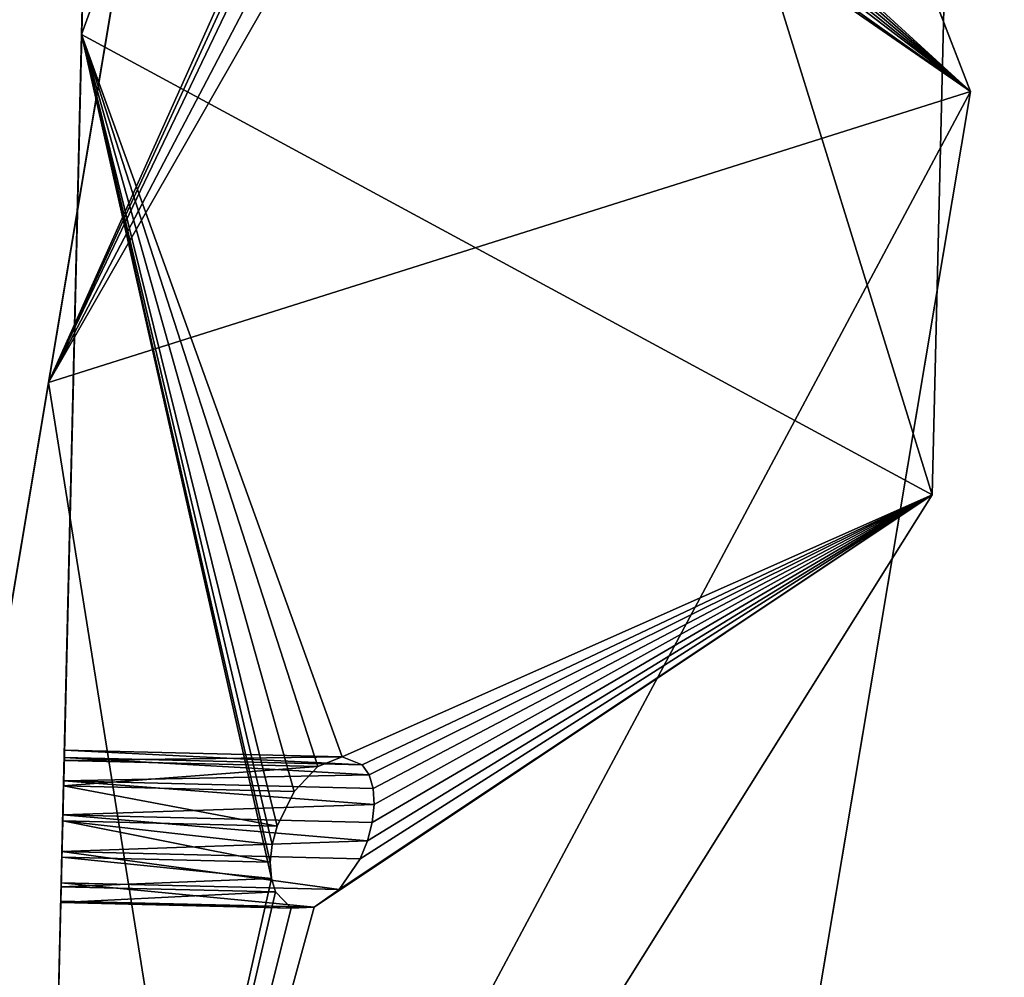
# Model space of a CAD drawing. Extents: x 5.2 to 19.2, y -23 to 23.
# Tile 606 of 656: x 18.848 to 19.226, y -16.972 to -16.604. Entities that reach past the tile are written whole.
import ezdxf

# ---------------------------------------------------------------- set-up
doc = ezdxf.new("R2010")
doc.units = 0
doc.header["$MEASUREMENT"] = 0
doc.layers.get('0').update_dxf_attribs({"linetype": 'CONTINUOUS'})

# ---------------------------------------------------------------- blocks, each defined once
blk = doc.blocks.new('LUXORA_OVAL_LED_37W_STL')
at = {"color": 0}
for p, q in [((18.87183, -16.6101, 0.51943), (18.90886, -15.07223, 4.14347)), ((18.87183, -16.6101, 0.51943), (18.90886, -15.07223, 4.14347)), ((19.19804, -16.78658, 1.12989), (19.22573, -15.63626, 3.84067)), ((19.19804, -16.78658, 1.12989), (19.22573, -15.63626, 3.84067)), ((18.89142, -15.79683, 4.45113), (18.85439, -17.3347, 0.82709)), ((18.89142, -15.79683, 4.45113), (18.85439, -17.3347, 0.82709)), ((18.72445, -17.54577, 0.51943), (18.97907, -16.02868, 4.14347)), ((18.72445, -17.54577, 0.51943), (18.97907, -16.02868, 4.14347)), ((18.8591, -16.74348, 4.45113), (18.97907, -16.02868, 4.14347)), ((18.8591, -16.74348, 4.45113), (18.97907, -16.02868, 4.14347)), ((18.97907, -16.02868, 4.14347), (19.2128, -16.63192, 3.84067)), ((18.97907, -16.02868, 4.14347), (19.2128, -16.63192, 3.84067)), ((18.87183, -16.6101, 0.51943), (18.85439, -17.3347, 0.82709)), ((18.87183, -16.6101, 0.51943), (18.85439, -17.3347, 0.82709)), ((19.19804, -16.78658, 1.12989), (18.87183, -16.6101, 0.51943)), ((19.19804, -16.78658, 1.12989), (18.87183, -16.6101, 0.51943)), ((19.2128, -16.63192, 3.84067), (18.8591, -16.74348, 4.45113)), ((19.2128, -16.63192, 3.84067), (18.8591, -16.74348, 4.45113)), ((19.02234, -17.7667, 1.12989), (19.2128, -16.63192, 3.84067)), ((19.02234, -17.7667, 1.12989), (19.2128, -16.63192, 3.84067)), ((18.8591, -16.74348, 4.45113), (18.60447, -18.26058, 0.82709)), ((18.8591, -16.74348, 4.45113), (18.60447, -18.26058, 0.82709)), ((18.85439, -17.3347, 0.82709), (19.19804, -16.78658, 1.12989)), ((18.85439, -17.3347, 0.82709), (19.19804, -16.78658, 1.12989)), ((18.86513, -16.88837, 0.79625), (18.86523, -16.88446, 0.80983)), ((18.86513, -16.88837, 0.79625), (18.86523, -16.88446, 0.80983)), ((18.86523, -16.88446, 0.80983), (18.86516, -16.88731, 0.82367)), ((18.86523, -16.88446, 0.80983), (18.86516, -16.88731, 0.82367)), ((18.86523, -16.88446, 0.80983), (18.9718, -16.88703, 0.80983)), ((18.86523, -16.88446, 0.80983), (18.9718, -16.88703, 0.80983)), ((18.8649, -16.89815, 0.78604), (18.86513, -16.88837, 0.79625)), ((18.8649, -16.89815, 0.78604), (18.86513, -16.88837, 0.79625)), ((18.86516, -16.88731, 0.82367), (18.86494, -16.89626, 0.8346)), ((18.86516, -16.88731, 0.82367), (18.86494, -16.89626, 0.8346)), ((18.86513, -16.88837, 0.79625), (18.96237, -16.89072, 0.79625)), ((18.86513, -16.88837, 0.79625), (18.96237, -16.89072, 0.79625)), ((18.86516, -16.88731, 0.82367), (18.98208, -16.89394, 0.82968)), ((18.86516, -16.88731, 0.82367), (18.98208, -16.89394, 0.82968)), ((18.86516, -16.88731, 0.82367), (18.97948, -16.89006, 0.82367)), ((18.86516, -16.88731, 0.82367), (18.97948, -16.89006, 0.82367)), ((18.9718, -16.88703, 0.80983), (18.96237, -16.89072, 0.79625)), ((18.9718, -16.88703, 0.80983), (18.96237, -16.89072, 0.79625)), ((18.97948, -16.89006, 0.82367), (18.9718, -16.88703, 0.80983)), ((18.97948, -16.89006, 0.82367), (18.9718, -16.88703, 0.80983)), ((18.96237, -16.89072, 0.79625), (18.95333, -16.90028, 0.78604)), ((18.96237, -16.89072, 0.79625), (18.95333, -16.90028, 0.78604)), ((18.98208, -16.89394, 0.82968), (18.97948, -16.89006, 0.82367)), ((18.98208, -16.89394, 0.82968), (18.97948, -16.89006, 0.82367)), ((18.86494, -16.89626, 0.8346), (18.86463, -16.90926, 0.84013)), ((18.86494, -16.89626, 0.8346), (18.86463, -16.90926, 0.84013)), ((18.86494, -16.89626, 0.8346), (18.98208, -16.89394, 0.82968)), ((18.86494, -16.89626, 0.8346), (18.98208, -16.89394, 0.82968)), ((18.98406, -16.9053, 0.83816), (18.86494, -16.89626, 0.8346)), ((18.86494, -16.89626, 0.8346), (18.98363, -16.89911, 0.8346)), ((18.98406, -16.9053, 0.83816), (18.86494, -16.89626, 0.8346)), ((18.86494, -16.89626, 0.8346), (18.98363, -16.89911, 0.8346)), ((18.98363, -16.89911, 0.8346), (18.98208, -16.89394, 0.82968)), ((18.98363, -16.89911, 0.8346), (18.98208, -16.89394, 0.82968)), ((18.86458, -16.91154, 0.78155), (18.8649, -16.89815, 0.78604)), ((18.86458, -16.91154, 0.78155), (18.8649, -16.89815, 0.78604)), ((18.8649, -16.89815, 0.78604), (18.95333, -16.90028, 0.78604)), ((18.8649, -16.89815, 0.78604), (18.95333, -16.90028, 0.78604)), ((18.98406, -16.9053, 0.83816), (18.98363, -16.89911, 0.8346)), ((18.98406, -16.9053, 0.83816), (18.98363, -16.89911, 0.8346)), ((18.95333, -16.90028, 0.78604), (18.94677, -16.91352, 0.78155)), ((18.95333, -16.90028, 0.78604), (18.94677, -16.91352, 0.78155)), ((18.98406, -16.9053, 0.83816), (18.86463, -16.90926, 0.84013)), ((18.98406, -16.9053, 0.83816), (18.86463, -16.90926, 0.84013)), ((18.98332, -16.91212, 0.84013), (18.98406, -16.9053, 0.83816)), ((18.98332, -16.91212, 0.84013), (18.98406, -16.9053, 0.83816)), ((18.86424, -16.92549, 0.78379), (18.86458, -16.91154, 0.78155)), ((18.86424, -16.92549, 0.78379), (18.86458, -16.91154, 0.78155)), ((18.86463, -16.90926, 0.84013), (18.86429, -16.92334, 0.83897)), ((18.86463, -16.90926, 0.84013), (18.86429, -16.92334, 0.83897)), ((18.86458, -16.91154, 0.78155), (18.94677, -16.91352, 0.78155)), ((18.94418, -16.92742, 0.78379), (18.86458, -16.91154, 0.78155)), ((18.94418, -16.92742, 0.78379), (18.86458, -16.91154, 0.78155)), ((18.94492, -16.92059, 0.78182), (18.86458, -16.91154, 0.78155)), ((18.94492, -16.92059, 0.78182), (18.86458, -16.91154, 0.78155)), ((18.86458, -16.91154, 0.78155), (18.94677, -16.91352, 0.78155)), ((18.98332, -16.91212, 0.84013), (18.86463, -16.90926, 0.84013)), ((18.98332, -16.91212, 0.84013), (18.86463, -16.90926, 0.84013)), ((18.98147, -16.91919, 0.8404), (18.86463, -16.90926, 0.84013)), ((18.98147, -16.91919, 0.8404), (18.86463, -16.90926, 0.84013)), ((18.94677, -16.91352, 0.78155), (18.94492, -16.92059, 0.78182)), ((18.94677, -16.91352, 0.78155), (18.94492, -16.92059, 0.78182)), ((18.98147, -16.91919, 0.8404), (18.98332, -16.91212, 0.84013)), ((18.98147, -16.91919, 0.8404), (18.98332, -16.91212, 0.84013)), ((18.98147, -16.91919, 0.8404), (18.86429, -16.92334, 0.83897)), ((18.98147, -16.91919, 0.8404), (18.86429, -16.92334, 0.83897)), ((18.94492, -16.92059, 0.78182), (18.94418, -16.92742, 0.78379)), ((18.94492, -16.92059, 0.78182), (18.94418, -16.92742, 0.78379)), ((18.97861, -16.9261, 0.83897), (18.98147, -16.91919, 0.8404)), ((18.97861, -16.9261, 0.83897), (18.98147, -16.91919, 0.8404)), ((18.86397, -16.9368, 0.79227), (18.86424, -16.92549, 0.78379)), ((18.86397, -16.9368, 0.79227), (18.86424, -16.92549, 0.78379)), ((18.86429, -16.92334, 0.83897), (18.864, -16.93528, 0.8314)), ((18.86429, -16.92334, 0.83897), (18.864, -16.93528, 0.8314)), ((18.94461, -16.9336, 0.78735), (18.86424, -16.92549, 0.78379)), ((18.94461, -16.9336, 0.78735), (18.86424, -16.92549, 0.78379)), ((18.94418, -16.92742, 0.78379), (18.86424, -16.92549, 0.78379)), ((18.94418, -16.92742, 0.78379), (18.86424, -16.92549, 0.78379)), ((18.97861, -16.9261, 0.83897), (18.86429, -16.92334, 0.83897)), ((18.97861, -16.9261, 0.83897), (18.86429, -16.92334, 0.83897)), ((18.97058, -16.93784, 0.8314), (18.97861, -16.9261, 0.83897)), ((18.97058, -16.93784, 0.8314), (18.97861, -16.9261, 0.83897)), ((18.94418, -16.92742, 0.78379), (18.94461, -16.9336, 0.78735)), ((18.94418, -16.92742, 0.78379), (18.94461, -16.9336, 0.78735)), ((18.94461, -16.9336, 0.78735), (18.86397, -16.9368, 0.79227)), ((18.94461, -16.9336, 0.78735), (18.86397, -16.9368, 0.79227)), ((18.94461, -16.9336, 0.78735), (18.94616, -16.93878, 0.79227)), ((18.94461, -16.9336, 0.78735), (18.94616, -16.93878, 0.79227)), ((18.86382, -16.94287, 0.80503), (18.86397, -16.9368, 0.79227)), ((18.86382, -16.94287, 0.80503), (18.86397, -16.9368, 0.79227)), ((18.864, -16.93528, 0.8314), (18.86383, -16.94232, 0.81915)), ((18.864, -16.93528, 0.8314), (18.86383, -16.94232, 0.81915)), ((18.94616, -16.93878, 0.79227), (18.86397, -16.9368, 0.79227)), ((18.94616, -16.93878, 0.79227), (18.86397, -16.9368, 0.79227)), ((18.97058, -16.93784, 0.8314), (18.864, -16.93528, 0.8314)), ((18.97058, -16.93784, 0.8314), (18.864, -16.93528, 0.8314)), ((18.96107, -16.94466, 0.81915), (18.97058, -16.93784, 0.8314)), ((18.96107, -16.94466, 0.81915), (18.97058, -16.93784, 0.8314)), ((18.94616, -16.93878, 0.79227), (18.95226, -16.945, 0.80503)), ((18.94616, -16.93878, 0.79227), (18.95226, -16.945, 0.80503)), ((18.86383, -16.94232, 0.81915), (18.86382, -16.94287, 0.80503)), ((18.86383, -16.94232, 0.81915), (18.86382, -16.94287, 0.80503)), ((18.95226, -16.945, 0.80503), (18.86382, -16.94287, 0.80503)), ((18.95226, -16.945, 0.80503), (18.86382, -16.94287, 0.80503)), ((18.96107, -16.94466, 0.81915), (18.86383, -16.94232, 0.81915)), ((18.96107, -16.94466, 0.81915), (18.86383, -16.94232, 0.81915)), ((18.95226, -16.945, 0.80503), (18.96107, -16.94466, 0.81915)), ((18.95226, -16.945, 0.80503), (18.96107, -16.94466, 0.81915))]:
    blk.add_line(p, q, dxfattribs=at)
mesh = blk.add_polyface(dxfattribs=at)
corners = [(5.68976, -17.26589, 4.18098), (5.57647, 16.04331, 4.18098), (5.57647, -16.04331, 4.18098), (5.68976, 17.26589, 4.18098), (6.02576, -18.44684, 4.18098), (6.02576, 18.44684, 4.18098), (6.57305, -19.54595, 4.18098), (6.57305, 19.54595, 4.18098), (7.15127, -16.04331, 4.18098), (7.31298, -20.52577, 4.18098), (7.26225, -17.09924, 4.18098), (7.59035, -18.10902, 4.18098), (8.22035, -21.35295, 4.18098), (8.12122, -19.02851, 4.18098), (8.83167, -19.81755, 4.18098), (9.26427, -21.99931, 4.18098), (9.69064, -20.44162, 4.18098), (10.40918, -22.44286, 4.18098), (10.66059, -20.87348, 4.18098), (11.6161, -22.66847, 4.18098), (11.69914, -21.09423, 4.18098), (12.84392, -22.66847, 4.18098), (12.76088, -21.09423, 4.18098), (13.79943, -20.87348, 4.18098), (14.05084, -22.44286, 4.18098), (14.76938, -20.44162, 4.18098), (15.19575, -21.99931, 4.18098), (15.62835, -19.81755, 4.18098), (16.23966, -21.35295, 4.18098), (16.3388, -19.02851, 4.18098), (17.14704, -20.52577, 4.18098), (16.86967, -18.10902, 4.18098), (17.19777, -17.09924, 4.18098), (17.88697, -19.54595, 4.18098), (17.30875, -16.04331, 4.18098), (17.30875, 16.04331, 4.18098), (7.15127, 16.04331, 4.18098), (7.31298, 20.52577, 4.18098), (7.26225, 17.09924, 4.18098), (7.59035, 18.10902, 4.18098), (8.22035, 21.35295, 4.18098), (8.12122, 19.02851, 4.18098), (8.83167, 19.81755, 4.18098), (9.26427, 21.99931, 4.18098), (9.69064, 20.44162, 4.18098), (10.40918, 22.44286, 4.18098), (10.66059, 20.87348, 4.18098), (11.6161, 22.66847, 4.18098), (11.69914, 21.09423, 4.18098), (12.84392, 22.66847, 4.18098), (12.76088, 21.09423, 4.18098), (13.79943, 20.87348, 4.18098), (14.05084, 22.44286, 4.18098), (14.76938, 20.44162, 4.18098), (15.19575, 21.99931, 4.18098), (15.62835, 19.81755, 4.18098), (16.23966, 21.35295, 4.18098), (16.3388, 19.02851, 4.18098), (17.14704, 20.52577, 4.18098), (16.86967, 18.10902, 4.18098), (17.19777, 17.09924, 4.18098), (17.88697, 19.54595, 4.18098), (18.43425, -18.44684, 4.18098), (18.43425, 18.44684, 4.18098), (18.77026, -17.26589, 4.18098), (18.77026, 17.26589, 4.18098), (18.88355, -16.04331, 4.18098), (18.88355, 16.04331, 4.18098)]
mesh.append_faces([[corners[k] for k in face] for face in [(0, 1, 2), (65, 66, 67)]], dxfattribs={"vtx0": -1, "color": 0})
mesh.append_faces([[corners[k] for k in face] for face in [(1, 0, 3), (3, 4, 5), (5, 6, 7), (8, 9, 10), (10, 9, 11), (11, 12, 13), (13, 12, 14), (14, 15, 16), (16, 17, 18), (18, 19, 20), (20, 21, 22), (22, 21, 23), (23, 24, 25), (25, 26, 27), (27, 28, 29), (29, 30, 31), (31, 30, 32), (32, 33, 34), (34, 33, 35), (7, 36, 37), (36, 7, 8), (37, 39, 40), (40, 42, 43), (43, 44, 45), (45, 46, 47), (47, 48, 49), (49, 51, 52), (52, 53, 54), (54, 55, 56), (56, 57, 58), (58, 60, 61), (61, 62, 63), (63, 64, 65)]], dxfattribs={"vtx0": -1, "vtx1": -1, "color": 0})
mesh.append_faces([[corners[k] for k in face] for face in [(7, 6, 8), (61, 35, 33)]], dxfattribs={"vtx0": -1, "vtx1": -1, "vtx2": -1, "color": 0})
mesh.append_faces([[corners[k] for k in face] for face in [(3, 0, 4), (5, 4, 6), (8, 6, 9), (11, 9, 12), (14, 12, 15), (16, 15, 17), (18, 17, 19), (20, 19, 21), (23, 21, 24), (25, 24, 26), (27, 26, 28), (29, 28, 30), (32, 30, 33), (37, 36, 38), (37, 38, 39), (40, 39, 41), (40, 41, 42), (43, 42, 44), (45, 44, 46), (47, 46, 48), (49, 48, 50), (49, 50, 51), (52, 51, 53), (54, 53, 55), (56, 55, 57), (58, 57, 59), (58, 59, 60), (61, 60, 35), (61, 33, 62), (63, 62, 64), (65, 64, 66)]], dxfattribs={"vtx0": -1, "vtx2": -1, "color": 0})
mesh = blk.add_polyface(dxfattribs=at)
corners = [(5.68976, 17.26589, 4.14161), (5.57647, -16.04331, 4.14161), (5.57647, 16.04331, 4.14161), (5.68976, -17.26589, 4.14161), (6.02576, 18.44684, 4.14161), (6.02576, -18.44684, 4.14161), (6.57305, 19.54595, 4.14161), (6.57305, -19.54595, 4.14161), (7.15127, 16.04331, 4.14161), (7.31298, 20.52577, 4.14161), (7.26225, 17.09924, 4.14161), (7.59035, 18.10902, 4.14161), (8.22035, 21.35295, 4.14161), (8.12122, 19.02851, 4.14161), (8.83167, 19.81755, 4.14161), (9.26427, 21.99931, 4.14161), (9.69064, 20.44162, 4.14161), (10.40918, 22.44286, 4.14161), (10.66059, 20.87348, 4.14161), (11.6161, 22.66847, 4.14161), (11.69914, 21.09423, 4.14161), (12.84392, 22.66847, 4.14161), (12.76088, 21.09423, 4.14161), (13.79943, 20.87348, 4.14161), (14.05084, 22.44286, 4.14161), (14.76938, 20.44162, 4.14161), (15.19575, 21.99931, 4.14161), (15.62835, 19.81755, 4.14161), (16.23966, 21.35295, 4.14161), (16.3388, 19.02851, 4.14161), (17.14704, 20.52577, 4.14161), (16.86967, 18.10902, 4.14161), (17.19777, 17.09924, 4.14161), (17.88697, 19.54595, 4.14161), (17.30875, 16.04331, 4.14161), (17.30875, -16.04331, 4.14161), (7.15127, -16.04331, 4.14161), (7.31298, -20.52577, 4.14161), (7.26225, -17.09924, 4.14161), (7.59035, -18.10902, 4.14161), (8.22035, -21.35295, 4.14161), (8.12122, -19.02851, 4.14161), (8.83167, -19.81755, 4.14161), (9.26427, -21.99931, 4.14161), (9.69064, -20.44162, 4.14161), (10.40918, -22.44286, 4.14161), (10.66059, -20.87348, 4.14161), (11.6161, -22.66847, 4.14161), (11.69914, -21.09423, 4.14161), (12.84392, -22.66847, 4.14161), (12.76088, -21.09423, 4.14161), (13.79943, -20.87348, 4.14161), (14.05084, -22.44286, 4.14161), (14.76938, -20.44162, 4.14161), (15.19575, -21.99931, 4.14161), (15.62835, -19.81755, 4.14161), (16.23966, -21.35295, 4.14161), (16.3388, -19.02851, 4.14161), (17.14704, -20.52577, 4.14161), (16.86967, -18.10902, 4.14161), (17.19777, -17.09924, 4.14161), (17.88697, -19.54595, 4.14161), (18.43425, 18.44684, 4.14161), (18.43425, -18.44684, 4.14161), (18.77026, 17.26589, 4.14161), (18.77026, -17.26589, 4.14161), (18.88355, 16.04331, 4.14161), (18.88355, -16.04331, 4.14161)]
mesh.append_faces([[corners[k] for k in face] for face in [(0, 1, 2), (65, 66, 67)]], dxfattribs={"vtx0": -1, "color": 0})
mesh.append_faces([[corners[k] for k in face] for face in [(1, 0, 3), (3, 4, 5), (5, 6, 7), (8, 9, 10), (10, 9, 11), (11, 12, 13), (13, 12, 14), (14, 15, 16), (16, 17, 18), (18, 19, 20), (20, 21, 22), (22, 21, 23), (23, 24, 25), (25, 26, 27), (27, 28, 29), (29, 30, 31), (31, 30, 32), (32, 33, 34), (34, 33, 35), (7, 36, 37), (36, 7, 8), (37, 39, 40), (40, 42, 43), (43, 44, 45), (45, 46, 47), (47, 48, 49), (49, 51, 52), (52, 53, 54), (54, 55, 56), (56, 57, 58), (58, 60, 61), (61, 62, 63), (63, 64, 65)]], dxfattribs={"vtx0": -1, "vtx1": -1, "color": 0})
mesh.append_faces([[corners[k] for k in face] for face in [(7, 6, 8), (61, 35, 33)]], dxfattribs={"vtx0": -1, "vtx1": -1, "vtx2": -1, "color": 0})
mesh.append_faces([[corners[k] for k in face] for face in [(3, 0, 4), (5, 4, 6), (8, 6, 9), (11, 9, 12), (14, 12, 15), (16, 15, 17), (18, 17, 19), (20, 19, 21), (23, 21, 24), (25, 24, 26), (27, 26, 28), (29, 28, 30), (32, 30, 33), (37, 36, 38), (37, 38, 39), (40, 39, 41), (40, 41, 42), (43, 42, 44), (45, 44, 46), (47, 46, 48), (49, 48, 50), (49, 50, 51), (52, 51, 53), (54, 53, 55), (56, 55, 57), (58, 57, 59), (58, 59, 60), (61, 60, 35), (61, 33, 62), (63, 62, 64), (65, 64, 66)]], dxfattribs={"vtx0": -1, "vtx2": -1, "color": 0})
mesh = blk.add_polyface(dxfattribs=at)
corners = [(5.68976, -17.26589, 0.83452), (5.57647, 16.04331, 0.83452), (5.57647, -16.04331, 0.83452), (5.68976, 17.26589, 0.83452), (6.02576, -18.44684, 0.83452), (6.02576, 18.44684, 0.83452), (6.57305, -19.54595, 0.83452), (6.57305, 19.54595, 0.83452), (7.15127, -16.04331, 0.83452), (7.31298, -20.52577, 0.83452), (7.26225, -17.09924, 0.83452), (7.59035, -18.10902, 0.83452), (8.22035, -21.35295, 0.83452), (8.12122, -19.02851, 0.83452), (8.83167, -19.81755, 0.83452), (9.26427, -21.99931, 0.83452), (9.69064, -20.44162, 0.83452), (10.40918, -22.44286, 0.83452), (10.66059, -20.87348, 0.83452), (11.6161, -22.66847, 0.83452), (11.69914, -21.09423, 0.83452), (12.84392, -22.66847, 0.83452), (12.76088, -21.09423, 0.83452), (13.79943, -20.87348, 0.83452), (14.05084, -22.44286, 0.83452), (14.76938, -20.44162, 0.83452), (15.19575, -21.99931, 0.83452), (15.62835, -19.81755, 0.83452), (16.23966, -21.35295, 0.83452), (16.3388, -19.02851, 0.83452), (17.14704, -20.52577, 0.83452), (16.86967, -18.10902, 0.83452), (17.19777, -17.09924, 0.83452), (17.88697, -19.54595, 0.83452), (17.30875, -16.04331, 0.83452), (17.30875, 16.04331, 0.83452), (7.15127, 16.04331, 0.83452), (7.31298, 20.52577, 0.83452), (7.26225, 17.09924, 0.83452), (7.59035, 18.10902, 0.83452), (8.22035, 21.35295, 0.83452), (8.12122, 19.02851, 0.83452), (8.83167, 19.81755, 0.83452), (9.26427, 21.99931, 0.83452), (9.69064, 20.44162, 0.83452), (10.40918, 22.44286, 0.83452), (10.66059, 20.87348, 0.83452), (11.6161, 22.66847, 0.83452), (11.69914, 21.09423, 0.83452), (12.84392, 22.66847, 0.83452), (12.76088, 21.09423, 0.83452), (13.79943, 20.87348, 0.83452), (14.05084, 22.44286, 0.83452), (14.76938, 20.44162, 0.83452), (15.19575, 21.99931, 0.83452), (15.62835, 19.81755, 0.83452), (16.23966, 21.35295, 0.83452), (16.3388, 19.02851, 0.83452), (17.14704, 20.52577, 0.83452), (16.86967, 18.10902, 0.83452), (17.19777, 17.09924, 0.83452), (17.88697, 19.54595, 0.83452), (18.43425, -18.44684, 0.83452), (18.43425, 18.44684, 0.83452), (18.77026, -17.26589, 0.83452), (18.77026, 17.26589, 0.83452), (18.88355, -16.04331, 0.83452), (18.88355, 16.04331, 0.83452)]
mesh.append_faces([[corners[k] for k in face] for face in [(0, 1, 2), (65, 66, 67)]], dxfattribs={"vtx0": -1, "color": 0})
mesh.append_faces([[corners[k] for k in face] for face in [(1, 0, 3), (3, 4, 5), (5, 6, 7), (8, 9, 10), (10, 9, 11), (11, 12, 13), (13, 12, 14), (14, 15, 16), (16, 17, 18), (18, 19, 20), (20, 21, 22), (22, 21, 23), (23, 24, 25), (25, 26, 27), (27, 28, 29), (29, 30, 31), (31, 30, 32), (32, 33, 34), (34, 33, 35), (7, 36, 37), (36, 7, 8), (37, 39, 40), (40, 42, 43), (43, 44, 45), (45, 46, 47), (47, 48, 49), (49, 51, 52), (52, 53, 54), (54, 55, 56), (56, 57, 58), (58, 60, 61), (61, 62, 63), (63, 64, 65)]], dxfattribs={"vtx0": -1, "vtx1": -1, "color": 0})
mesh.append_faces([[corners[k] for k in face] for face in [(7, 6, 8), (61, 35, 33)]], dxfattribs={"vtx0": -1, "vtx1": -1, "vtx2": -1, "color": 0})
mesh.append_faces([[corners[k] for k in face] for face in [(3, 0, 4), (5, 4, 6), (8, 6, 9), (11, 9, 12), (14, 12, 15), (16, 15, 17), (18, 17, 19), (20, 19, 21), (23, 21, 24), (25, 24, 26), (27, 26, 28), (29, 28, 30), (32, 30, 33), (37, 36, 38), (37, 38, 39), (40, 39, 41), (40, 41, 42), (43, 42, 44), (45, 44, 46), (47, 46, 48), (49, 48, 50), (49, 50, 51), (52, 51, 53), (54, 53, 55), (56, 55, 57), (58, 57, 59), (58, 59, 60), (61, 60, 35), (61, 33, 62), (63, 62, 64), (65, 64, 66)]], dxfattribs={"vtx0": -1, "vtx2": -1, "color": 0})
mesh = blk.add_polyface(dxfattribs=at)
corners = [(5.68976, 17.26589, 0.79515), (5.57647, -16.04331, 0.79515), (5.57647, 16.04331, 0.79515), (5.68976, -17.26589, 0.79515), (6.02576, 18.44684, 0.79515), (6.02576, -18.44684, 0.79515), (6.57305, 19.54595, 0.79515), (6.57305, -19.54595, 0.79515), (7.15127, 16.04331, 0.79515), (7.31298, 20.52577, 0.79515), (7.26225, 17.09924, 0.79515), (7.59035, 18.10902, 0.79515), (8.22035, 21.35295, 0.79515), (8.12122, 19.02851, 0.79515), (8.83167, 19.81755, 0.79515), (9.26427, 21.99931, 0.79515), (9.69064, 20.44162, 0.79515), (10.40918, 22.44286, 0.79515), (10.66059, 20.87348, 0.79515), (11.6161, 22.66847, 0.79515), (11.69914, 21.09423, 0.79515), (12.84392, 22.66847, 0.79515), (12.76088, 21.09423, 0.79515), (13.79943, 20.87348, 0.79515), (14.05084, 22.44286, 0.79515), (14.76938, 20.44162, 0.79515), (15.19575, 21.99931, 0.79515), (15.62835, 19.81755, 0.79515), (16.23966, 21.35295, 0.79515), (16.3388, 19.02851, 0.79515), (17.14704, 20.52577, 0.79515), (16.86967, 18.10902, 0.79515), (17.19777, 17.09924, 0.79515), (17.88697, 19.54595, 0.79515), (17.30875, 16.04331, 0.79515), (17.30875, -16.04331, 0.79515), (7.15127, -16.04331, 0.79515), (7.31298, -20.52577, 0.79515), (7.26225, -17.09924, 0.79515), (7.59035, -18.10902, 0.79515), (8.22035, -21.35295, 0.79515), (8.12122, -19.02851, 0.79515), (8.83167, -19.81755, 0.79515), (9.26427, -21.99931, 0.79515), (9.69064, -20.44162, 0.79515), (10.40918, -22.44286, 0.79515), (10.66059, -20.87348, 0.79515), (11.6161, -22.66847, 0.79515), (11.69914, -21.09423, 0.79515), (12.84392, -22.66847, 0.79515), (12.76088, -21.09423, 0.79515), (13.79943, -20.87348, 0.79515), (14.05084, -22.44286, 0.79515), (14.76938, -20.44162, 0.79515), (15.19575, -21.99931, 0.79515), (15.62835, -19.81755, 0.79515), (16.23966, -21.35295, 0.79515), (16.3388, -19.02851, 0.79515), (17.14704, -20.52577, 0.79515), (16.86967, -18.10902, 0.79515), (17.19777, -17.09924, 0.79515), (17.88697, -19.54595, 0.79515), (18.43425, 18.44684, 0.79515), (18.43425, -18.44684, 0.79515), (18.77026, 17.26589, 0.79515), (18.77026, -17.26589, 0.79515), (18.88355, 16.04331, 0.79515), (18.88355, -16.04331, 0.79515)]
mesh.append_faces([[corners[k] for k in face] for face in [(0, 1, 2), (65, 66, 67)]], dxfattribs={"vtx0": -1, "color": 0})
mesh.append_faces([[corners[k] for k in face] for face in [(1, 0, 3), (3, 4, 5), (5, 6, 7), (8, 9, 10), (10, 9, 11), (11, 12, 13), (13, 12, 14), (14, 15, 16), (16, 17, 18), (18, 19, 20), (20, 21, 22), (22, 21, 23), (23, 24, 25), (25, 26, 27), (27, 28, 29), (29, 30, 31), (31, 30, 32), (32, 33, 34), (34, 33, 35), (7, 36, 37), (36, 7, 8), (37, 39, 40), (40, 42, 43), (43, 44, 45), (45, 46, 47), (47, 48, 49), (49, 51, 52), (52, 53, 54), (54, 55, 56), (56, 57, 58), (58, 60, 61), (61, 62, 63), (63, 64, 65)]], dxfattribs={"vtx0": -1, "vtx1": -1, "color": 0})
mesh.append_faces([[corners[k] for k in face] for face in [(7, 6, 8), (61, 35, 33)]], dxfattribs={"vtx0": -1, "vtx1": -1, "vtx2": -1, "color": 0})
mesh.append_faces([[corners[k] for k in face] for face in [(3, 0, 4), (5, 4, 6), (8, 6, 9), (11, 9, 12), (14, 12, 15), (16, 15, 17), (18, 17, 19), (20, 19, 21), (23, 21, 24), (25, 24, 26), (27, 26, 28), (29, 28, 30), (32, 30, 33), (37, 36, 38), (37, 38, 39), (40, 39, 41), (40, 41, 42), (43, 42, 44), (45, 44, 46), (47, 46, 48), (49, 48, 50), (49, 50, 51), (52, 51, 53), (54, 53, 55), (56, 55, 57), (58, 57, 59), (58, 59, 60), (61, 60, 35), (61, 33, 62), (63, 62, 64), (65, 64, 66)]], dxfattribs={"vtx0": -1, "vtx2": -1, "color": 0})
mesh = blk.add_polyface(dxfattribs=at)
corners = [(18.89142, -15.79683, 4.45113), (18.89805, -15.52134, 4.16776), (18.89804, -15.52189, 4.15364), (18.89822, -15.51429, 4.18001), (18.89851, -15.50236, 4.18758), (18.89885, -15.48828, 4.18873), (18.90886, -15.07223, 4.14347), (18.89916, -15.47527, 4.18321), (18.89937, -15.46632, 4.17228), (18.89944, -15.46347, 4.15843), (18.85439, -17.3347, 0.82709), (18.86383, -16.94232, 0.81915), (18.86382, -16.94287, 0.80503), (18.864, -16.93528, 0.8314), (18.86429, -16.92334, 0.83897), (18.86463, -16.90926, 0.84013), (18.86494, -16.89626, 0.8346), (18.86516, -16.88731, 0.82367), (18.86523, -16.88446, 0.80983), (18.87183, -16.6101, 0.51943), (18.89818, -15.51581, 4.14088), (18.89845, -15.5045, 4.1324), (18.89879, -15.49056, 4.13015), (18.89911, -15.47716, 4.13465), (18.89935, -15.46739, 4.14485), (18.86397, -16.9368, 0.79227), (18.86424, -16.92549, 0.78379), (18.86458, -16.91154, 0.78155), (18.8649, -16.89815, 0.78604), (18.86513, -16.88837, 0.79625)]
mesh.append_faces([[corners[k] for k in face] for face in [(1, 0, 3), (3, 0, 4), (4, 0, 5), (5, 6, 7), (7, 6, 8), (8, 6, 9), (11, 0, 13), (13, 0, 14), (14, 0, 15), (15, 0, 16), (16, 0, 17), (17, 0, 18), (19, 22, 6), (20, 0, 2), (10, 25, 19), (25, 10, 12)]], dxfattribs={"vtx0": -1, "vtx1": -1, "color": 0})
mesh.append_faces([[corners[k] for k in face] for face in [(18, 0, 19), (19, 0, 20)]], dxfattribs={"vtx0": -1, "vtx1": -1, "vtx2": -1, "color": 0})
mesh.append_faces([[corners[k] for k in face] for face in [(0, 1, 2), (5, 0, 6), (10, 11, 12), (11, 10, 0), (19, 20, 21), (19, 21, 22), (6, 22, 23), (6, 23, 24), (6, 24, 9), (19, 25, 26), (19, 26, 27), (19, 27, 28), (19, 28, 29), (19, 29, 18)]], dxfattribs={"vtx0": -1, "vtx2": -1, "color": 0})
mesh = blk.add_polyface(dxfattribs=at)
corners = [(18.87183, -16.6101, 0.51943), (19.22573, -15.63626, 3.84067), (19.19804, -16.78658, 1.12989), (18.90886, -15.07223, 4.14347)]
mesh.append_faces([[corners[k] for k in face] for face in [(0, 1, 2), (1, 0, 3)]], dxfattribs={"vtx0": -1, "color": 0})
mesh = blk.add_polyface(dxfattribs=at)
corners = [(19.19804, -16.78658, 1.12989), (18.89142, -15.79683, 4.45113), (18.85439, -17.3347, 0.82709), (19.22573, -15.63626, 3.84067)]
mesh.append_faces([[corners[k] for k in face] for face in [(0, 1, 2), (1, 0, 3)]], dxfattribs={"vtx0": -1, "color": 0})
mesh = blk.add_polyface(dxfattribs=at)
corners = [(18.8591, -16.74348, 4.45113), (18.90471, -16.47171, 4.16776), (18.90462, -16.47225, 4.15364), (18.90588, -16.46476, 4.18001), (18.90786, -16.45299, 4.18758), (18.91019, -16.4391, 4.18873), (18.97907, -16.02868, 4.14347), (18.91234, -16.42627, 4.18321), (18.91382, -16.41744, 4.17228), (18.91429, -16.41463, 4.15843), (18.60447, -18.26058, 0.82709), (18.66944, -17.8735, 0.81915), (18.66935, -17.87405, 0.80503), (18.67061, -17.86655, 0.8314), (18.67258, -17.85478, 0.83897), (18.67491, -17.84089, 0.84013), (18.67707, -17.82806, 0.8346), (18.67855, -17.81923, 0.82367), (18.67902, -17.81642, 0.80983), (18.72445, -17.54577, 0.51943), (18.90563, -16.46626, 4.14088), (18.9075, -16.45511, 4.1324), (18.90981, -16.44135, 4.13015), (18.91203, -16.42813, 4.13465), (18.91365, -16.41849, 4.14485), (18.67035, -17.86806, 0.79227), (18.67222, -17.8569, 0.78379), (18.67454, -17.84314, 0.78155), (18.67675, -17.82993, 0.78604), (18.67837, -17.82028, 0.79625)]
mesh.append_faces([[corners[k] for k in face] for face in [(1, 0, 3), (3, 0, 4), (4, 0, 5), (5, 6, 7), (7, 6, 8), (8, 6, 9), (11, 0, 13), (13, 0, 14), (14, 0, 15), (15, 0, 16), (16, 0, 17), (17, 0, 18), (19, 22, 6), (20, 0, 2), (10, 25, 19), (25, 10, 12)]], dxfattribs={"vtx0": -1, "vtx1": -1, "color": 0})
mesh.append_faces([[corners[k] for k in face] for face in [(18, 0, 19), (19, 0, 20)]], dxfattribs={"vtx0": -1, "vtx1": -1, "vtx2": -1, "color": 0})
mesh.append_faces([[corners[k] for k in face] for face in [(0, 1, 2), (5, 0, 6), (10, 11, 12), (11, 10, 0), (19, 20, 21), (19, 21, 22), (6, 22, 23), (6, 23, 24), (6, 24, 9), (19, 25, 26), (19, 26, 27), (19, 27, 28), (19, 28, 29), (19, 29, 18)]], dxfattribs={"vtx0": -1, "vtx2": -1, "color": 0})
mesh = blk.add_polyface(dxfattribs=at)
corners = [(18.72445, -17.54577, 0.51943), (19.2128, -16.63192, 3.84067), (19.02234, -17.7667, 1.12989), (18.97907, -16.02868, 4.14347)]
mesh.append_faces([[corners[k] for k in face] for face in [(0, 1, 2), (1, 0, 3)]], dxfattribs={"vtx0": -1, "color": 0})
mesh = blk.add_polyface(dxfattribs=at)
corners = [(19.2128, -16.63192, 3.84067), (19.02106, -16.48564, 4.14088), (19.0139, -16.49059, 4.15364), (19.02356, -16.48084, 4.13595), (19.02515, -16.47485, 4.1324), (19.02572, -16.46801, 4.13043), (19.02524, -16.46072, 4.13015), (18.97907, -16.02868, 4.14347), (19.0213, -16.44647, 4.13465), (19.01424, -16.43538, 4.14485), (19.00567, -16.42997, 4.15843), (18.8591, -16.74348, 4.45113), (18.98961, -16.45243, 4.18873), (18.9901, -16.45972, 4.18901), (18.9916, -16.46704, 4.18758), (18.99726, -16.4801, 4.18001), (19.00531, -16.48859, 4.16776), (18.99018, -16.44559, 4.18676), (18.99177, -16.4396, 4.18321), (18.99428, -16.43481, 4.17829), (18.99756, -16.43149, 4.17228)]
mesh.append_faces([[corners[k] for k in face] for face in [(1, 0, 3), (3, 0, 4), (4, 0, 5), (5, 0, 6), (6, 7, 8), (8, 7, 9), (9, 7, 10), (11, 12, 7), (12, 11, 13), (13, 11, 14), (14, 11, 15), (15, 11, 16), (16, 0, 2)]], dxfattribs={"vtx0": -1, "vtx1": -1, "color": 0})
mesh.append_faces([[corners[k] for k in face] for face in [(0, 1, 2), (6, 0, 7), (16, 11, 0), (7, 12, 17), (7, 17, 18), (7, 18, 19), (7, 19, 20), (7, 20, 10)]], dxfattribs={"vtx0": -1, "vtx2": -1, "color": 0})
mesh = blk.add_polyface(dxfattribs=at)
corners = [(18.88355, -16.04331, 4.14161), (18.77026, -17.26589, 4.18098), (18.77026, -17.26589, 4.14161), (18.88355, -16.04331, 4.18098)]
mesh.append_faces([[corners[k] for k in face] for face in [(0, 1, 2), (1, 0, 3)]], dxfattribs={"vtx0": -1, "color": 0})
mesh = blk.add_polyface(dxfattribs=at)
corners = [(18.88355, -16.04331, 0.79515), (18.77026, -17.26589, 0.83452), (18.77026, -17.26589, 0.79515), (18.88355, -16.04331, 0.83452)]
mesh.append_faces([[corners[k] for k in face] for face in [(0, 1, 2), (1, 0, 3)]], dxfattribs={"vtx0": -1, "color": 0})
mesh = blk.add_polyface(dxfattribs=at)
corners = [(18.85439, -17.3347, 0.82709), (18.94616, -16.93878, 0.79227), (18.95226, -16.945, 0.80503), (18.94461, -16.9336, 0.78735), (18.87183, -16.6101, 0.51943), (18.94418, -16.92742, 0.78379), (18.94492, -16.92059, 0.78182), (18.94677, -16.91352, 0.78155), (18.95333, -16.90028, 0.78604), (18.96237, -16.89072, 0.79625), (18.9718, -16.88703, 0.80983), (19.19804, -16.78658, 1.12989), (18.96107, -16.94466, 0.81915), (18.97058, -16.93784, 0.8314), (18.97861, -16.9261, 0.83897), (18.98147, -16.91919, 0.8404), (18.98332, -16.91212, 0.84013), (18.98406, -16.9053, 0.83816), (18.98363, -16.89911, 0.8346), (18.98208, -16.89394, 0.82968), (18.97948, -16.89006, 0.82367)]
mesh.append_faces([[corners[k] for k in face] for face in [(1, 0, 3), (3, 4, 5), (5, 4, 6), (6, 4, 7), (7, 4, 8), (8, 4, 9), (9, 4, 10), (0, 12, 11), (12, 0, 2)]], dxfattribs={"vtx0": -1, "vtx1": -1, "color": 0})
mesh.append_faces([[corners[k] for k in face] for face in [(0, 1, 2), (3, 0, 4), (10, 4, 11), (11, 12, 13), (11, 13, 14), (11, 14, 15), (11, 15, 16), (11, 16, 17), (11, 17, 18), (11, 18, 19), (11, 19, 20), (11, 20, 10)]], dxfattribs={"vtx0": -1, "vtx2": -1, "color": 0})
mesh = blk.add_polyface(dxfattribs=at)
corners = [(19.02234, -17.7667, 1.12989), (18.8591, -16.74348, 4.45113), (18.60447, -18.26058, 0.82709), (19.2128, -16.63192, 3.84067)]
mesh.append_faces([[corners[k] for k in face] for face in [(0, 1, 2), (1, 0, 3)]], dxfattribs={"vtx0": -1, "color": 0})
mesh = blk.add_polyface(dxfattribs=at)
corners = [(18.9718, -16.88703, 0.80983), (18.86513, -16.88837, 0.79625), (18.96237, -16.89072, 0.79625), (18.86523, -16.88446, 0.80983)]
mesh.append_faces([[corners[k] for k in face] for face in [(0, 1, 2), (1, 0, 3)]], dxfattribs={"vtx0": -1, "color": 0})
mesh = blk.add_polyface(dxfattribs=at)
corners = [(18.97948, -16.89006, 0.82367), (18.86523, -16.88446, 0.80983), (18.9718, -16.88703, 0.80983), (18.86516, -16.88731, 0.82367)]
mesh.append_faces([[corners[k] for k in face] for face in [(0, 1, 2), (1, 0, 3)]], dxfattribs={"vtx0": -1, "color": 0})
mesh = blk.add_polyface(dxfattribs=at)
corners = [(18.96237, -16.89072, 0.79625), (18.8649, -16.89815, 0.78604), (18.95333, -16.90028, 0.78604), (18.86513, -16.88837, 0.79625)]
mesh.append_faces([[corners[k] for k in face] for face in [(0, 1, 2), (1, 0, 3)]], dxfattribs={"vtx0": -1, "color": 0})
mesh = blk.add_polyface(dxfattribs=at)
corners = [(18.86494, -16.89626, 0.8346), (18.86516, -16.88731, 0.82367), (18.98208, -16.89394, 0.82968)]
mesh.append_faces([[corners[k] for k in face] for face in [(0, 1, 2)]], dxfattribs={"color": 0})
mesh = blk.add_polyface(dxfattribs=at)
corners = [(18.98208, -16.89394, 0.82968), (18.86516, -16.88731, 0.82367), (18.97948, -16.89006, 0.82367)]
mesh.append_faces([[corners[k] for k in face] for face in [(0, 1, 2)]], dxfattribs={"color": 0})
mesh = blk.add_polyface(dxfattribs=at)
corners = [(18.98406, -16.9053, 0.83816), (18.86463, -16.90926, 0.84013), (18.86494, -16.89626, 0.8346)]
mesh.append_faces([[corners[k] for k in face] for face in [(0, 1, 2)]], dxfattribs={"color": 0})
mesh = blk.add_polyface(dxfattribs=at)
corners = [(18.98363, -16.89911, 0.8346), (18.86494, -16.89626, 0.8346), (18.98208, -16.89394, 0.82968)]
mesh.append_faces([[corners[k] for k in face] for face in [(0, 1, 2)]], dxfattribs={"color": 0})
mesh = blk.add_polyface(dxfattribs=at)
corners = [(18.98406, -16.9053, 0.83816), (18.86494, -16.89626, 0.8346), (18.98363, -16.89911, 0.8346)]
mesh.append_faces([[corners[k] for k in face] for face in [(0, 1, 2)]], dxfattribs={"color": 0})
mesh = blk.add_polyface(dxfattribs=at)
corners = [(18.94677, -16.91352, 0.78155), (18.8649, -16.89815, 0.78604), (18.86458, -16.91154, 0.78155), (18.95333, -16.90028, 0.78604)]
mesh.append_faces([[corners[k] for k in face] for face in [(0, 1, 2), (1, 0, 3)]], dxfattribs={"vtx0": -1, "color": 0})
mesh = blk.add_polyface(dxfattribs=at)
corners = [(18.98406, -16.9053, 0.83816), (18.98332, -16.91212, 0.84013), (18.86463, -16.90926, 0.84013)]
mesh.append_faces([[corners[k] for k in face] for face in [(0, 1, 2)]], dxfattribs={"color": 0})
mesh = blk.add_polyface(dxfattribs=at)
corners = [(18.94418, -16.92742, 0.78379), (18.86458, -16.91154, 0.78155), (18.86424, -16.92549, 0.78379)]
mesh.append_faces([[corners[k] for k in face] for face in [(0, 1, 2)]], dxfattribs={"color": 0})
mesh = blk.add_polyface(dxfattribs=at)
corners = [(18.98147, -16.91919, 0.8404), (18.86429, -16.92334, 0.83897), (18.86463, -16.90926, 0.84013)]
mesh.append_faces([[corners[k] for k in face] for face in [(0, 1, 2)]], dxfattribs={"color": 0})
mesh = blk.add_polyface(dxfattribs=at)
corners = [(18.94492, -16.92059, 0.78182), (18.86458, -16.91154, 0.78155), (18.94418, -16.92742, 0.78379)]
mesh.append_faces([[corners[k] for k in face] for face in [(0, 1, 2)]], dxfattribs={"color": 0})
mesh = blk.add_polyface(dxfattribs=at)
corners = [(18.94677, -16.91352, 0.78155), (18.86458, -16.91154, 0.78155), (18.94492, -16.92059, 0.78182)]
mesh.append_faces([[corners[k] for k in face] for face in [(0, 1, 2)]], dxfattribs={"color": 0})
mesh = blk.add_polyface(dxfattribs=at)
corners = [(18.98332, -16.91212, 0.84013), (18.98147, -16.91919, 0.8404), (18.86463, -16.90926, 0.84013)]
mesh.append_faces([[corners[k] for k in face] for face in [(0, 1, 2)]], dxfattribs={"color": 0})
mesh = blk.add_polyface(dxfattribs=at)
corners = [(18.98147, -16.91919, 0.8404), (18.97861, -16.9261, 0.83897), (18.86429, -16.92334, 0.83897)]
mesh.append_faces([[corners[k] for k in face] for face in [(0, 1, 2)]], dxfattribs={"color": 0})
mesh = blk.add_polyface(dxfattribs=at)
corners = [(18.94461, -16.9336, 0.78735), (18.86424, -16.92549, 0.78379), (18.86397, -16.9368, 0.79227)]
mesh.append_faces([[corners[k] for k in face] for face in [(0, 1, 2)]], dxfattribs={"color": 0})
mesh = blk.add_polyface(dxfattribs=at)
corners = [(18.86429, -16.92334, 0.83897), (18.97058, -16.93784, 0.8314), (18.864, -16.93528, 0.8314), (18.97861, -16.9261, 0.83897)]
mesh.append_faces([[corners[k] for k in face] for face in [(0, 1, 2), (1, 0, 3)]], dxfattribs={"vtx0": -1, "color": 0})
mesh = blk.add_polyface(dxfattribs=at)
corners = [(18.94461, -16.9336, 0.78735), (18.94418, -16.92742, 0.78379), (18.86424, -16.92549, 0.78379)]
mesh.append_faces([[corners[k] for k in face] for face in [(0, 1, 2)]], dxfattribs={"color": 0})
mesh = blk.add_polyface(dxfattribs=at)
corners = [(18.94616, -16.93878, 0.79227), (18.94461, -16.9336, 0.78735), (18.86397, -16.9368, 0.79227)]
mesh.append_faces([[corners[k] for k in face] for face in [(0, 1, 2)]], dxfattribs={"color": 0})
mesh = blk.add_polyface(dxfattribs=at)
corners = [(18.86382, -16.94287, 0.80503), (18.94616, -16.93878, 0.79227), (18.86397, -16.9368, 0.79227), (18.95226, -16.945, 0.80503)]
mesh.append_faces([[corners[k] for k in face] for face in [(0, 1, 2), (1, 0, 3)]], dxfattribs={"vtx0": -1, "color": 0})
mesh = blk.add_polyface(dxfattribs=at)
corners = [(18.864, -16.93528, 0.8314), (18.96107, -16.94466, 0.81915), (18.86383, -16.94232, 0.81915), (18.97058, -16.93784, 0.8314)]
mesh.append_faces([[corners[k] for k in face] for face in [(0, 1, 2), (1, 0, 3)]], dxfattribs={"vtx0": -1, "color": 0})
mesh = blk.add_polyface(dxfattribs=at)
corners = [(18.86383, -16.94232, 0.81915), (18.95226, -16.945, 0.80503), (18.86382, -16.94287, 0.80503), (18.96107, -16.94466, 0.81915)]
mesh.append_faces([[corners[k] for k in face] for face in [(0, 1, 2), (1, 0, 3)]], dxfattribs={"vtx0": -1, "color": 0})

msp = doc.modelspace()

# ---------------------------------------------------------------- block references
at = {"color": 0}
msp.add_blockref('LUXORA_OVAL_LED_37W_STL', (0, 0), dxfattribs=at)

doc.saveas('drawing.dxf')
